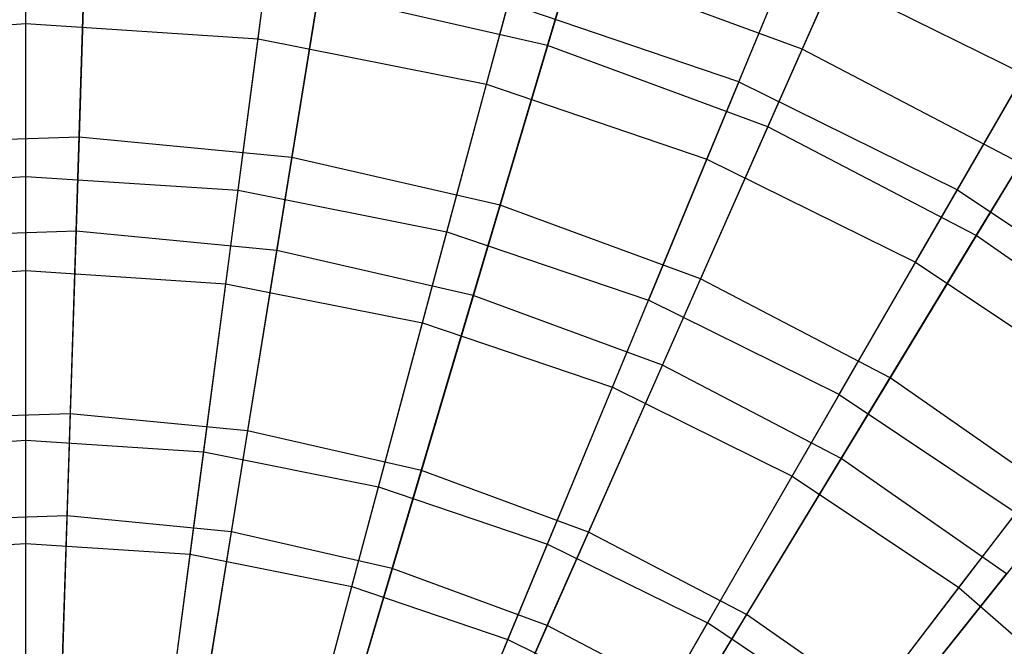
# Model space of a CAD drawing. Extents: x 0.2 to 40.1, y -6.7 to 6.7.
# Tile 286 of 516: x 24.227 to 25.086, y -2.397 to -1.851. Entities that reach past the tile are written whole.
import ezdxf

# ---------------------------------------------------------------- set-up
doc = ezdxf.new("R2010")
doc.units = 0
doc.header["$MEASUREMENT"] = 0
doc.layers.get('0').update_dxf_attribs({"color": 13, "linetype": 'CONTINUOUS'})

# ---------------------------------------------------------------- blocks, each defined once
blk = doc.blocks.new('SNOWBALL_XIV_PM3_STL')
at = {"color": 0}
for p, q in [((24.23213, -1.85414, 8.27121), (24.23213, -1.66484, 8.49118)), ((24.23213, -1.85414, 8.27121), (24.23213, -1.66484, 8.49118)), ((24.43472, -1.86742, 8.27121), (24.45943, -1.67974, 8.49118)), ((24.43472, -1.86742, 8.27121), (24.45943, -1.67974, 8.49118)), ((24.6871, -1.87328, 8.15734), (24.74476, -1.679, 8.36833)), ((24.6871, -1.87328, 8.15734), (24.74476, -1.679, 8.36833)), ((24.98756, -1.69971, 11.34422), (24.9093, -1.87649, 11.5638)), ((24.98756, -1.69971, 11.34422), (24.9093, -1.87649, 11.5638)), ((24.63384, -1.90703, 8.27121), (24.68284, -1.72418, 8.49118)), ((24.63384, -1.90703, 8.27121), (24.68284, -1.72418, 8.49118)), ((24.28575, -1.73417, 11.5638), (24.27874, -1.95304, 11.7578)), ((24.28575, -1.73417, 11.5638), (24.27874, -1.95304, 11.7578)), ((24.85399, -1.90493, 11.43739), (24.92248, -1.73958, 11.20895)), ((24.85399, -1.90493, 11.43739), (24.92248, -1.73958, 11.20895)), ((24.49913, -1.75475, 11.5638), (24.46418, -1.97093, 11.7578)), ((24.49913, -1.75475, 11.5638), (24.46418, -1.97093, 11.7578)), ((24.8794, -1.94405, 8.15734), (24.96143, -1.75873, 8.36833)), ((24.8794, -1.94405, 8.15734), (24.96143, -1.75873, 8.36833)), ((24.23213, -1.9873, 11.64174), (24.23213, -1.78124, 11.43739)), ((24.23213, -1.9873, 11.64174), (24.23213, -1.78124, 11.43739)), ((24.41734, -1.99944, 11.64174), (24.44424, -1.79514, 11.43739)), ((24.41734, -1.99944, 11.64174), (24.44424, -1.79514, 11.43739)), ((24.70812, -1.80245, 11.5638), (24.64582, -2.01239, 11.7578)), ((24.70812, -1.80245, 11.5638), (24.64582, -2.01239, 11.7578)), ((24.9093, -1.87649, 11.5638), (24.70812, -1.80245, 11.5638)), ((24.9093, -1.87649, 11.5638), (24.70812, -1.80245, 11.5638)), ((24.82609, -1.97229, 8.27121), (24.89853, -1.7974, 8.49118)), ((24.82609, -1.97229, 8.27121), (24.89853, -1.7974, 8.49118)), ((24.89853, -1.7974, 8.49118), (25.10282, -1.89814, 8.49118)), ((24.89853, -1.7974, 8.49118), (25.10282, -1.89814, 8.49118)), ((24.2761, -2.03508, 7.97302), (24.28339, -1.80801, 8.15734)), ((24.2761, -2.03508, 7.97302), (24.28339, -1.80801, 8.15734)), ((24.45108, -2.05196, 7.97302), (24.48734, -1.82769, 8.15734)), ((24.45108, -2.05196, 7.97302), (24.48734, -1.82769, 8.15734)), ((24.6871, -1.87328, 8.15734), (24.48734, -1.82769, 8.15734)), ((24.6871, -1.87328, 8.15734), (24.48734, -1.82769, 8.15734)), ((24.59938, -2.03565, 11.64174), (24.65271, -1.83661, 11.43739)), ((24.59938, -2.03565, 11.64174), (24.65271, -1.83661, 11.43739)), ((24.85399, -1.90493, 11.43739), (24.65271, -1.83661, 11.43739)), ((24.85399, -1.90493, 11.43739), (24.65271, -1.83661, 11.43739)), ((25.04463, -1.99894, 11.43739), (25.13411, -1.84394, 11.20895)), ((25.04463, -1.99894, 11.43739), (25.13411, -1.84394, 11.20895)), ((24.02955, -1.86742, 8.27121), (24.23213, -1.85414, 8.27121)), ((24.02955, -1.86742, 8.27121), (24.23213, -1.85414, 8.27121)), ((24.23213, -2.06939, 8.07657), (24.23213, -1.85414, 8.27121)), ((24.23213, -1.85414, 8.27121), (24.43472, -1.86742, 8.27121)), ((24.23213, -2.06939, 8.07657), (24.23213, -1.85414, 8.27121)), ((24.23213, -1.85414, 8.27121), (24.43472, -1.86742, 8.27121)), ((24.40663, -2.08083, 8.07657), (24.43472, -1.86742, 8.27121)), ((24.40663, -2.08083, 8.07657), (24.43472, -1.86742, 8.27121)), ((24.43472, -1.86742, 8.27121), (24.63384, -1.90703, 8.27121)), ((24.43472, -1.86742, 8.27121), (24.63384, -1.90703, 8.27121)), ((25.06106, -2.03882, 8.15734), (25.16612, -1.86552, 8.36833)), ((25.06106, -2.03882, 8.15734), (25.16612, -1.86552, 8.36833)), ((24.62246, -2.09108, 7.97302), (24.6871, -1.87328, 8.15734)), ((24.62246, -2.09108, 7.97302), (24.6871, -1.87328, 8.15734)), ((24.8794, -1.94405, 8.15734), (24.6871, -1.87328, 8.15734)), ((24.8794, -1.94405, 8.15734), (24.6871, -1.87328, 8.15734)), ((24.9093, -1.87649, 11.5638), (24.82066, -2.07673, 11.7578)), ((24.9093, -1.87649, 11.5638), (24.82066, -2.07673, 11.7578)), ((25.09936, -1.97564, 11.5638), (24.9093, -1.87649, 11.5638)), ((25.09936, -1.97564, 11.5638), (24.9093, -1.87649, 11.5638)), ((24.85399, -1.90493, 11.43739), (24.77513, -2.09531, 11.64174)), ((24.85399, -1.90493, 11.43739), (24.77513, -2.09531, 11.64174)), ((24.85399, -1.90493, 11.43739), (25.04463, -1.99894, 11.43739)), ((24.85399, -1.90493, 11.43739), (25.04463, -1.99894, 11.43739)), ((25.00817, -2.06208, 8.27121), (25.10282, -1.89814, 8.49118)), ((25.00817, -2.06208, 8.27121), (25.10282, -1.89814, 8.49118)), ((24.57813, -2.11495, 8.07657), (24.63384, -1.90703, 8.27121)), ((24.57813, -2.11495, 8.07657), (24.63384, -1.90703, 8.27121)), ((24.63384, -1.90703, 8.27121), (24.82609, -1.97229, 8.27121)), ((24.63384, -1.90703, 8.27121), (24.82609, -1.97229, 8.27121)), ((24.78743, -2.15179, 7.97302), (24.8794, -1.94405, 8.15734)), ((24.78743, -2.15179, 7.97302), (24.8794, -1.94405, 8.15734)), ((25.06106, -2.03882, 8.15734), (24.8794, -1.94405, 8.15734)), ((25.06106, -2.03882, 8.15734), (24.8794, -1.94405, 8.15734)), ((24.27874, -1.95304, 11.7578), (24.09252, -1.95901, 11.7578)), ((24.27874, -1.95304, 11.7578), (24.09252, -1.95901, 11.7578)), ((24.27874, -1.95304, 11.7578), (24.271, -2.1942, 11.92325)), ((24.27874, -1.95304, 11.7578), (24.271, -2.1942, 11.92325)), ((24.46418, -1.97093, 11.7578), (24.27874, -1.95304, 11.7578)), ((24.46418, -1.97093, 11.7578), (24.27874, -1.95304, 11.7578)), ((24.46418, -1.97093, 11.7578), (24.42567, -2.20912, 11.92325)), ((24.46418, -1.97093, 11.7578), (24.42567, -2.20912, 11.92325)), ((24.64582, -2.01239, 11.7578), (24.46418, -1.97093, 11.7578)), ((24.64582, -2.01239, 11.7578), (24.46418, -1.97093, 11.7578)), ((24.74371, -2.17115, 8.07657), (24.82609, -1.97229, 8.27121)), ((24.74371, -2.17115, 8.07657), (24.82609, -1.97229, 8.27121)), ((24.82609, -1.97229, 8.27121), (25.00817, -2.06208, 8.27121)), ((24.82609, -1.97229, 8.27121), (25.00817, -2.06208, 8.27121)), ((25.09936, -1.97564, 11.5638), (24.98584, -2.1629, 11.7578)), ((25.09936, -1.97564, 11.5638), (24.98584, -2.1629, 11.7578)), ((24.04693, -1.99944, 11.64174), (24.23213, -1.9873, 11.64174)), ((24.04693, -1.99944, 11.64174), (24.23213, -1.9873, 11.64174)), ((24.23213, -2.21724, 11.81879), (24.23213, -1.9873, 11.64174)), ((24.23213, -1.9873, 11.64174), (24.41734, -1.99944, 11.64174)), ((24.23213, -2.21724, 11.81879), (24.23213, -1.9873, 11.64174)), ((24.23213, -1.9873, 11.64174), (24.41734, -1.99944, 11.64174)), ((24.38733, -2.22741, 11.81879), (24.41734, -1.99944, 11.64174)), ((24.38733, -2.22741, 11.81879), (24.41734, -1.99944, 11.64174)), ((24.41734, -1.99944, 11.64174), (24.59938, -2.03565, 11.64174)), ((24.41734, -1.99944, 11.64174), (24.59938, -2.03565, 11.64174)), ((24.94159, -2.1774, 11.64174), (25.04463, -1.99894, 11.43739)), ((24.94159, -2.1774, 11.64174), (25.04463, -1.99894, 11.43739)), ((25.04463, -1.99894, 11.43739), (25.22136, -2.11703, 11.43739)), ((25.04463, -1.99894, 11.43739), (25.22136, -2.11703, 11.43739)), ((24.64582, -2.01239, 11.7578), (24.57717, -2.2437, 11.92325)), ((24.64582, -2.01239, 11.7578), (24.57717, -2.2437, 11.92325)), ((24.82066, -2.07673, 11.7578), (24.64582, -2.01239, 11.7578)), ((24.82066, -2.07673, 11.7578), (24.64582, -2.01239, 11.7578)), ((24.2761, -2.03508, 7.97302), (24.10041, -2.04072, 7.97302)), ((24.2761, -2.03508, 7.97302), (24.10041, -2.04072, 7.97302)), ((24.26815, -2.28319, 7.81819), (24.2761, -2.03508, 7.97302)), ((24.26815, -2.28319, 7.81819), (24.2761, -2.03508, 7.97302)), ((24.45108, -2.05196, 7.97302), (24.2761, -2.03508, 7.97302)), ((24.45108, -2.05196, 7.97302), (24.2761, -2.03508, 7.97302)), ((24.53986, -2.25775, 11.81879), (24.59938, -2.03565, 11.64174)), ((24.53986, -2.25775, 11.81879), (24.59938, -2.03565, 11.64174)), ((24.59938, -2.03565, 11.64174), (24.77513, -2.09531, 11.64174)), ((24.59938, -2.03565, 11.64174), (24.77513, -2.09531, 11.64174)), ((24.94329, -2.2331, 7.97302), (25.06106, -2.03882, 8.15734)), ((24.94329, -2.2331, 7.97302), (25.06106, -2.03882, 8.15734)), ((25.22911, -2.15605, 8.15734), (25.06106, -2.03882, 8.15734)), ((25.22911, -2.15605, 8.15734), (25.06106, -2.03882, 8.15734)), ((24.41146, -2.29701, 7.81819), (24.45108, -2.05196, 7.97302)), ((24.41146, -2.29701, 7.81819), (24.45108, -2.05196, 7.97302)), ((24.62246, -2.09108, 7.97302), (24.45108, -2.05196, 7.97302)), ((24.62246, -2.09108, 7.97302), (24.45108, -2.05196, 7.97302)), ((24.90055, -2.2485, 8.07657), (25.00817, -2.06208, 8.27121)), ((24.90055, -2.2485, 8.07657), (25.00817, -2.06208, 8.27121)), ((25.00817, -2.06208, 8.27121), (25.17698, -2.17487, 8.27121)), ((25.00817, -2.06208, 8.27121), (25.17698, -2.17487, 8.27121)), ((24.05764, -2.08083, 8.07657), (24.23213, -2.06939, 8.07657)), ((24.05764, -2.08083, 8.07657), (24.23213, -2.06939, 8.07657)), ((24.23213, -2.30724, 7.91029), (24.23213, -2.06939, 8.07657)), ((24.23213, -2.06939, 8.07657), (24.40663, -2.08083, 8.07657)), ((24.23213, -2.30724, 7.91029), (24.23213, -2.06939, 8.07657)), ((24.23213, -2.06939, 8.07657), (24.40663, -2.08083, 8.07657)), ((24.82066, -2.07673, 11.7578), (24.72299, -2.29736, 11.92325)), ((24.82066, -2.07673, 11.7578), (24.72299, -2.29736, 11.92325)), ((24.98584, -2.1629, 11.7578), (24.82066, -2.07673, 11.7578)), ((24.98584, -2.1629, 11.7578), (24.82066, -2.07673, 11.7578)), ((24.37558, -2.31664, 7.91029), (24.40663, -2.08083, 8.07657)), ((24.37558, -2.31664, 7.91029), (24.40663, -2.08083, 8.07657)), ((24.40663, -2.08083, 8.07657), (24.57813, -2.11495, 8.07657)), ((24.40663, -2.08083, 8.07657), (24.57813, -2.11495, 8.07657)), ((24.55183, -2.32905, 7.81819), (24.62246, -2.09108, 7.97302)), ((24.55183, -2.32905, 7.81819), (24.62246, -2.09108, 7.97302)), ((24.78743, -2.15179, 7.97302), (24.62246, -2.09108, 7.97302)), ((24.78743, -2.15179, 7.97302), (24.62246, -2.09108, 7.97302)), ((24.68714, -2.30774, 11.81879), (24.77513, -2.09531, 11.64174)), ((24.68714, -2.30774, 11.81879), (24.77513, -2.09531, 11.64174)), ((24.94159, -2.1774, 11.64174), (24.77513, -2.09531, 11.64174)), ((24.94159, -2.1774, 11.64174), (24.77513, -2.09531, 11.64174)), ((24.51657, -2.34468, 7.91029), (24.57813, -2.11495, 8.07657)), ((24.51657, -2.34468, 7.91029), (24.57813, -2.11495, 8.07657)), ((24.57813, -2.11495, 8.07657), (24.74371, -2.17115, 8.07657)), ((24.57813, -2.11495, 8.07657), (24.74371, -2.17115, 8.07657)), ((24.68695, -2.37878, 7.81819), (24.78743, -2.15179, 7.97302)), ((24.68695, -2.37878, 7.81819), (24.78743, -2.15179, 7.97302)), ((24.94329, -2.2331, 7.97302), (24.78743, -2.15179, 7.97302)), ((24.94329, -2.2331, 7.97302), (24.78743, -2.15179, 7.97302)), ((24.98584, -2.1629, 11.7578), (24.86076, -2.36924, 11.92325)), ((24.98584, -2.1629, 11.7578), (24.86076, -2.36924, 11.92325)), ((25.13864, -2.26949, 11.7578), (24.98584, -2.1629, 11.7578)), ((25.13864, -2.26949, 11.7578), (24.98584, -2.1629, 11.7578)), ((24.6527, -2.39089, 7.91029), (24.74371, -2.17115, 8.07657)), ((24.6527, -2.39089, 7.91029), (24.74371, -2.17115, 8.07657)), ((24.74371, -2.17115, 8.07657), (24.90055, -2.2485, 8.07657)), ((24.74371, -2.17115, 8.07657), (24.90055, -2.2485, 8.07657)), ((24.94159, -2.1774, 11.64174), (24.82663, -2.37653, 11.81879)), ((24.94159, -2.1774, 11.64174), (24.82663, -2.37653, 11.81879)), ((24.94159, -2.1774, 11.64174), (25.09592, -2.28052, 11.64174)), ((24.94159, -2.1774, 11.64174), (25.09592, -2.28052, 11.64174)), ((25.04594, -2.34565, 8.07657), (25.17698, -2.17487, 8.27121)), ((25.04594, -2.34565, 8.07657), (25.17698, -2.17487, 8.27121)), ((24.271, -2.1942, 11.92325), (24.11569, -2.19918, 11.92325)), ((24.271, -2.1942, 11.92325), (24.11569, -2.19918, 11.92325)), ((24.271, -2.1942, 11.92325), (24.26267, -2.45395, 12.05759)), ((24.271, -2.1942, 11.92325), (24.26267, -2.45395, 12.05759)), ((24.42567, -2.20912, 11.92325), (24.271, -2.1942, 11.92325)), ((24.42567, -2.20912, 11.92325), (24.271, -2.1942, 11.92325)), ((24.42567, -2.20912, 11.92325), (24.38419, -2.46567, 12.05759)), ((24.42567, -2.20912, 11.92325), (24.38419, -2.46567, 12.05759)), ((24.57717, -2.2437, 11.92325), (24.42567, -2.20912, 11.92325)), ((24.57717, -2.2437, 11.92325), (24.42567, -2.20912, 11.92325)), ((24.07694, -2.22741, 11.81879), (24.23213, -2.21724, 11.81879)), ((24.07694, -2.22741, 11.81879), (24.23213, -2.21724, 11.81879)), ((24.23213, -2.46746, 11.96579), (24.23213, -2.21724, 11.81879)), ((24.23213, -2.21724, 11.81879), (24.38733, -2.22741, 11.81879)), ((24.23213, -2.46746, 11.96579), (24.23213, -2.21724, 11.81879)), ((24.23213, -2.21724, 11.81879), (24.38733, -2.22741, 11.81879)), ((24.35467, -2.47549, 11.96579), (24.38733, -2.22741, 11.81879)), ((24.35467, -2.47549, 11.96579), (24.38733, -2.22741, 11.81879)), ((24.38733, -2.22741, 11.81879), (24.53986, -2.25775, 11.81879)), ((24.38733, -2.22741, 11.81879), (24.53986, -2.25775, 11.81879)), ((24.8146, -2.44537, 7.81819), (24.94329, -2.2331, 7.97302)), ((24.8146, -2.44537, 7.81819), (24.94329, -2.2331, 7.97302)), ((25.08746, -2.33367, 7.97302), (24.94329, -2.2331, 7.97302)), ((25.08746, -2.33367, 7.97302), (24.94329, -2.2331, 7.97302)), ((24.57717, -2.2437, 11.92325), (24.50322, -2.49284, 12.05759)), ((24.57717, -2.2437, 11.92325), (24.50322, -2.49284, 12.05759)), ((24.72299, -2.29736, 11.92325), (24.57717, -2.2437, 11.92325)), ((24.72299, -2.29736, 11.92325), (24.57717, -2.2437, 11.92325)), ((24.78163, -2.45447, 7.91029), (24.90055, -2.2485, 8.07657)), ((24.78163, -2.45447, 7.91029), (24.90055, -2.2485, 8.07657)), ((24.90055, -2.2485, 8.07657), (25.04594, -2.34565, 8.07657)), ((24.90055, -2.2485, 8.07657), (25.04594, -2.34565, 8.07657)), ((24.4751, -2.49944, 11.96579), (24.53986, -2.25775, 11.81879)), ((24.4751, -2.49944, 11.96579), (24.53986, -2.25775, 11.81879)), ((24.53986, -2.25775, 11.81879), (24.68714, -2.30774, 11.81879)), ((24.53986, -2.25775, 11.81879), (24.68714, -2.30774, 11.81879)), ((25.13864, -2.26949, 11.7578), (24.9882, -2.45814, 11.92325)), ((25.13864, -2.26949, 11.7578), (24.9882, -2.45814, 11.92325)), ((24.26815, -2.28319, 7.81819), (24.12424, -2.2878, 7.81819)), ((24.26815, -2.28319, 7.81819), (24.12424, -2.2878, 7.81819)), ((24.25964, -2.54852, 7.69523), (24.26815, -2.28319, 7.81819)), ((24.25964, -2.54852, 7.69523), (24.26815, -2.28319, 7.81819)), ((24.41146, -2.29701, 7.81819), (24.26815, -2.28319, 7.81819)), ((24.41146, -2.29701, 7.81819), (24.26815, -2.28319, 7.81819)), ((24.95594, -2.46294, 11.81879), (25.09592, -2.28052, 11.64174)), ((24.95594, -2.46294, 11.81879), (25.09592, -2.28052, 11.64174)), ((24.36909, -2.55908, 7.69523), (24.41146, -2.29701, 7.81819)), ((24.36909, -2.55908, 7.69523), (24.41146, -2.29701, 7.81819)), ((24.55183, -2.32905, 7.81819), (24.41146, -2.29701, 7.81819)), ((24.55183, -2.32905, 7.81819), (24.41146, -2.29701, 7.81819)), ((24.72299, -2.29736, 11.92325), (24.61779, -2.53501, 12.05759)), ((24.72299, -2.29736, 11.92325), (24.61779, -2.53501, 12.05759)), ((24.86076, -2.36924, 11.92325), (24.72299, -2.29736, 11.92325)), ((24.86076, -2.36924, 11.92325), (24.72299, -2.29736, 11.92325)), ((24.08869, -2.31664, 7.91029), (24.23213, -2.30724, 7.91029)), ((24.08869, -2.31664, 7.91029), (24.23213, -2.30724, 7.91029)), ((24.23213, -2.56396, 7.77496), (24.23213, -2.30724, 7.91029)), ((24.23213, -2.56396, 7.77496), (24.23213, -2.30724, 7.91029)), ((24.23213, -2.30724, 7.91029), (24.37558, -2.31664, 7.91029)), ((24.23213, -2.30724, 7.91029), (24.37558, -2.31664, 7.91029)), ((24.59138, -2.53892, 11.96579), (24.68714, -2.30774, 11.81879)), ((24.59138, -2.53892, 11.96579), (24.68714, -2.30774, 11.81879)), ((24.68714, -2.30774, 11.81879), (24.82663, -2.37653, 11.81879)), ((24.68714, -2.30774, 11.81879), (24.82663, -2.37653, 11.81879)), ((24.34207, -2.57116, 7.77496), (24.37558, -2.31664, 7.91029)), ((24.34207, -2.57116, 7.77496), (24.37558, -2.31664, 7.91029)), ((24.37558, -2.31664, 7.91029), (24.51657, -2.34468, 7.91029)), ((24.37558, -2.31664, 7.91029), (24.51657, -2.34468, 7.91029)), ((24.4763, -2.58355, 7.69523), (24.55183, -2.32905, 7.81819)), ((24.4763, -2.58355, 7.69523), (24.55183, -2.32905, 7.81819)), ((24.68695, -2.37878, 7.81819), (24.55183, -2.32905, 7.81819)), ((24.68695, -2.37878, 7.81819), (24.55183, -2.32905, 7.81819)), ((24.93269, -2.52775, 7.81819), (25.08746, -2.33367, 7.97302)), ((24.93269, -2.52775, 7.81819), (25.08746, -2.33367, 7.97302)), ((24.45013, -2.59266, 7.77496), (24.51657, -2.34468, 7.91029)), ((24.45013, -2.59266, 7.77496), (24.51657, -2.34468, 7.91029)), ((24.51657, -2.34468, 7.91029), (24.6527, -2.39089, 7.91029)), ((24.51657, -2.34468, 7.91029), (24.6527, -2.39089, 7.91029)), ((24.90115, -2.53434, 7.91029), (25.04594, -2.34565, 8.07657)), ((24.90115, -2.53434, 7.91029), (25.04594, -2.34565, 8.07657)), ((25.04594, -2.34565, 8.07657), (25.17741, -2.46094, 8.07657)), ((25.04594, -2.34565, 8.07657), (25.17741, -2.46094, 8.07657)), ((24.86076, -2.36924, 11.92325), (24.72604, -2.59148, 12.05759)), ((24.86076, -2.36924, 11.92325), (24.72604, -2.59148, 12.05759)), ((24.9882, -2.45814, 11.92325), (24.86076, -2.36924, 11.92325)), ((24.9882, -2.45814, 11.92325), (24.86076, -2.36924, 11.92325)), ((24.70152, -2.59323, 11.96579), (24.82663, -2.37653, 11.81879)), ((24.70152, -2.59323, 11.96579), (24.82663, -2.37653, 11.81879)), ((24.95594, -2.46294, 11.81879), (24.82663, -2.37653, 11.81879)), ((24.95594, -2.46294, 11.81879), (24.82663, -2.37653, 11.81879)), ((24.5795, -2.62152, 7.69523), (24.68695, -2.37878, 7.81819)), ((24.5795, -2.62152, 7.69523), (24.68695, -2.37878, 7.81819)), ((24.8146, -2.44537, 7.81819), (24.68695, -2.37878, 7.81819)), ((24.8146, -2.44537, 7.81819), (24.68695, -2.37878, 7.81819)), ((24.55446, -2.62807, 7.77496), (24.6527, -2.39089, 7.91029)), ((24.55446, -2.62807, 7.77496), (24.6527, -2.39089, 7.91029)), ((24.6527, -2.39089, 7.91029), (24.78163, -2.45447, 7.91029)), ((24.6527, -2.39089, 7.91029), (24.78163, -2.45447, 7.91029))]:
    blk.add_line(p, q, dxfattribs=at)
blk = doc.blocks.new('GRUPUJ_1')
at = {"color": 0}
blk.add_blockref('SNOWBALL_XIV_PM3_STL', (-0.20617, 6.65964, -0.51186), dxfattribs=at)

msp = doc.modelspace()

# ---------------------------------------------------------------- block references
at = {"color": 0}
msp.add_blockref('GRUPUJ_1', (0.20617, -6.65964, 0.51186), dxfattribs=at)

doc.saveas('drawing.dxf')
